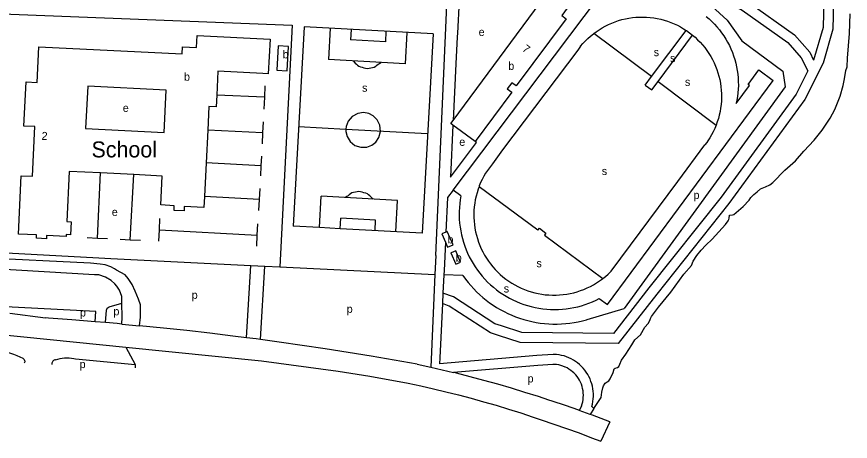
# Model space of a CAD drawing. Extents: x 161773 to 163836, y 384796 to 386521.
# Drawn here: x 162134.8 to 162551.5, y 384796.1 to 385008.2 of the extents above; entities that cross this region are included whole.
import ezdxf

# ---------------------------------------------------------------- set-up
doc = ezdxf.new("R2010")
doc.units = 0
for name, color, linetype in [('BLT_Basislijn', 7, 'Continuous'), ('BLT_Bebouwing', 7, 'Continuous'), ('BLT_Bebouwing_beschrifting', 7, 'Continuous'), ('BLT_Centroide', 7, 'Continuous'), ('BLT_Huisnummer', 7, 'Continuous'), ('BLT_Vlakafsluiter', 7, 'Continuous')]:
    doc.layers.add(name, color=color, linetype=linetype)

msp = doc.modelspace()

# ---------------------------------------------------------------- linework, layer by layer
at = {"layer": 'BLT_Basislijn'}
for p, q in [((162352.98, 384921.56), (162433.57, 385028.24)), ((162344.33, 384888.82), (162350.29, 385023.11)), ((162127.63, 385009.65), (162272.59, 385003.94)), ((162272.59, 385003.94), (162266.43, 384883.22)), ((162278.46, 385003.14), (162273.01, 384903.54)), ((162342.97, 384999.61), (162278.46, 385003.14)), ((162291.59, 385002.4), (162290.74, 384986.77)), ((162302.03, 385001.83), (162301.74, 384996.63)), ((162319.41, 385000.9), (162319.12, 384995.68)), ((162329.84, 385000.33), (162328.98, 384984.68)), ((162342.97, 384999.61), (162337.52, 384900.01)), ((162452.2, 384978.25), (162423.33, 384999.81)), ((162452.2, 384978.25), (162469.45, 385001.36)), ((162455.43, 384975.85), (162472.62, 384999.02)), ((162319.12, 384995.68), (162301.74, 384996.63)), ((162416.73, 384993.41), (162415.25, 384991.45)), ((162328.98, 384984.68), (162290.74, 384986.77)), ((162449.04, 384974.01), (162452.2, 384978.25)), ((162258.95, 384973.56), (162258.67, 384967.98)), ((162430.23, 384864.42), (162513.03, 384976.35)), ((162455.43, 384975.85), (162484.43, 384954.01)), ((162258.67, 384967.98), (162234.8, 384968.94)), ((162258.67, 384967.98), (162258.33, 384961.96)), ((162258, 384955.72), (162257.73, 384950.19)), ((162275.74, 384953.32), (162299.39, 384952.03)), ((162299.42, 384952.03), (162340.24, 384949.79)), ((162257.73, 384950.19), (162230.3, 384951.56)), ((162257.73, 384950.19), (162257.46, 384944.67)), ((162351.64, 384928.09), (162364.72, 384945.4)), ((162479.72, 384945.3), (162478.73, 384944.22)), ((162257.14, 384938.58), (162256.87, 384933.74)), ((162256.87, 384933.74), (162229.48, 384935.11)), ((162256.87, 384933.74), (162256.63, 384928.61)), ((162175.18, 384897.6), (162176.78, 384930.11)), ((162191.64, 384896.78), (162193.32, 384929.28)), ((162395.34, 384901.48), (162365.93, 384923.26)), ((162256.31, 384922.43), (162256.02, 384916.92)), ((162356.88, 384918.66), (162352.98, 384921.56)), ((162256.02, 384916.92), (162228.64, 384918.29)), ((162256.02, 384916.92), (162255.73, 384911.42)), ((162286.14, 384902.84), (162287, 384918.47)), ((162325.25, 384916.38), (162287, 384918.47)), ((162324.39, 384900.73), (162325.25, 384916.38)), ((162206.14, 384901.67), (162206.46, 384907.33)), ((162296.58, 384902.27), (162296.86, 384907.47)), ((162314.24, 384906.52), (162296.86, 384907.47)), ((162313.95, 384901.3), (162314.24, 384906.52)), ((162255.09, 384899.08), (162255.39, 384904.72)), ((162286.14, 384902.82), (162273.01, 384903.54)), ((162296.58, 384902.25), (162286.14, 384902.82)), ((162337.52, 384900.01), (162296.58, 384902.25)), ((162170.1, 384897.86), (162175.18, 384897.6)), ((162205.82, 384896.06), (162206.14, 384901.67)), ((162206.14, 384901.67), (162255.09, 384899.08)), ((162254.8, 384893.55), (162255.09, 384899.08)), ((162398.58, 384899.06), (162427.82, 384877.39)), ((162175.18, 384897.6), (162180.26, 384897.35)), ((162186.51, 384897.01), (162191.64, 384896.78)), ((162191.64, 384896.78), (162196.77, 384896.51)), ((162349.11, 384895.56), (162348.43, 384881.33)), ((162129.76, 384890.2), (162175.82, 384887.79)), ((162175.82, 384887.79), (162181.86, 384887.4)), ((162181.86, 384887.4), (162251.92, 384883.93)), ((162344.33, 384888.82), (162343.91, 384879.38)), ((162249.75, 384847.8), (162251.92, 384883.93)), ((162251.92, 384883.93), (162258.91, 384883.59)), ((162256.71, 384846.89), (162258.91, 384883.59)), ((162258.91, 384883.59), (162266.43, 384883.22)), ((162266.43, 384883.22), (162343.91, 384879.38)), ((162348.43, 384881.33), (162348.33, 384879.26)), ((162343.91, 384879.38), (162341.88, 384833.19)), ((162357.92, 384878.85), (162348.33, 384879.26)), ((162347.88, 384870.07), (162347.63, 384864.85)), ((162425.9, 384867.35), (162430.23, 384864.42)), ((162419.96, 384856.9), (162438.48, 384862.39)), ((162131.33, 384860.09), (162149.18, 384857.67)), ((162187.37, 384854.63), (162196.23, 384853.81)), ((162121.58, 384849.98), (162189.39, 384843.11)), ((162189.39, 384843.11), (162257.19, 384836.24)), ((162402.92, 384839.51), (162394.84, 384838.98)), ((162164.25, 384837.2), (162194.04, 384834.37)), ((162394.84, 384838.98), (162346.12, 384834.84)), ((162194.04, 384834.37), (162193.98, 384832.82)), ((162334.96, 384834.65), (162341.88, 384833.19)), ((162341.88, 384833.19), (162353.09, 384830.41)), ((162395.26, 384834), (162353.09, 384830.41)), ((162402.86, 384834.51), (162395.26, 384834)), ((162403.55, 384834.49), (162402.86, 384834.51)), ((162404.66, 384834.39), (162403.55, 384834.49)), ((162405.75, 384834.2), (162404.66, 384834.39)), ((162406.83, 384833.94), (162405.75, 384834.2)), ((162407.89, 384833.6), (162406.83, 384833.94)), ((162408.92, 384833.19), (162407.89, 384833.6)), ((162409.18, 384833.06), (162408.92, 384833.19)), ((162409.92, 384832.7), (162409.18, 384833.06)), ((162410.88, 384832.15), (162409.92, 384832.7)), ((162411.8, 384831.52), (162410.88, 384832.15)), ((162412.67, 384830.83), (162411.8, 384831.52)), ((162413.35, 384830.21), (162412.67, 384830.83)), ((162413.49, 384830.08), (162413.35, 384830.21)), ((162414.25, 384829.27), (162413.49, 384830.08)), ((162414.95, 384828.41), (162414.25, 384829.27)), ((162415.59, 384827.5), (162414.95, 384828.41)), ((162416.17, 384826.55), (162415.59, 384827.5)), ((162416.67, 384825.56), (162416.17, 384826.55)), ((162417.1, 384824.54), (162416.67, 384825.56)), ((162417.45, 384823.48), (162417.1, 384824.54)), ((162417.73, 384822.41), (162417.45, 384823.48)), ((162417.93, 384821.32), (162417.73, 384822.41)), ((162418.05, 384820.21), (162417.93, 384821.32)), ((162418.09, 384819.1), (162418.05, 384820.21)), ((162418.05, 384817.99), (162418.09, 384819.1)), ((162400.88, 384816.7), (162395.65, 384818.42)), ((162417.11, 384813.66), (162417.46, 384814.72)), ((162417.46, 384814.72), (162417.74, 384815.79)), ((162417.74, 384815.79), (162417.94, 384816.89)), ((162417.94, 384816.89), (162418.05, 384817.99)), ((162417.11, 384813.66), (162416.06, 384811.49)), ((162421.4, 384809.54), (162416.06, 384811.49)), ((162423.38, 384812.52), (162421.4, 384809.54)), ((162423.38, 384812.52), (162422.3, 384813.46))]:
    msp.add_line(p, q, dxfattribs=at)
for points in [[(162476.38, 385289.29), (162476.38, 385288.22), (162473.96, 385281.22), (162469.8, 385271.36), (162467.36, 385258.84), (162467.51, 385237.64), (162465.23, 385212.71), (162462.68, 385195.39), (162456.08, 385171.38), (162457.7, 385163.84), (162457.2, 385135), (162458.54, 385119.32), (162456.48, 385110.2), (162456.48, 385096.72), (162454.29, 385084.46), (162450.39, 385074.04), (162451.72, 385065.6), (162451.5, 385042.47), (162453.19, 385035.6), (162476.23, 385023.96), (162497.45, 385011.5), (162520.3, 384995.35), (162527.02, 384987.62), (162530.36, 384981.09)], [(162544.02, 385050.84), (162542.85, 385001.98), (162537.94, 384984.98), (162528.71, 384966.83), (162490.86, 384914.94), (162454.78, 384869.59), (162435.5, 384844.98), (162386.47, 384845.39), (162375.61, 384848.97), (162371.68, 384850.28), (162350.96, 384863.66), (162347.63, 384864.85)], [(162435.86, 385038.88), (162437.15, 385038.58), (162457.5, 385023.54), (162467.39, 385021.3), (162470.35, 385020.28), (162476.08, 385017.34), (162482.25, 385013.4), (162489.97, 385006.43), (162497.28, 384996.17), (162517.8, 384980.91), (162518.99, 384973.08), (162438.48, 384862.39)], [(162538.56, 385031.43), (162537.87, 385002.75), (162533.19, 384986.54)], [(162355.98, 385016.34), (162355.14, 385000), (162355.04, 384998.07)], [(162500.17, 385015.71), (162523.68, 384999.09), (162531.2, 384990.44), (162533.19, 384986.54)], [(162423.33, 384999.81), (162424.5, 385000.69), (162425.98, 385001.69), (162427.49, 385002.62), (162429.05, 385003.48), (162430.65, 385004.27), (162432.28, 385004.99), (162433.94, 385005.64), (162435.62, 385006.21), (162437.34, 385006.7), (162439.07, 385007.12), (162440.82, 385007.45), (162442.58, 385007.71), (162444.35, 385007.89), (162446.13, 385007.99), (162447.91, 385008.01), (162449.69, 385007.95), (162451.46, 385007.82), (162453.23, 385007.6), (162454.99, 385007.3), (162456.73, 385006.92), (162458.45, 385006.47), (162460.15, 385005.93), (162461.82, 385005.33), (162463.47, 385004.65), (162465.08, 385003.89), (162466.66, 385003.06), (162468.2, 385002.17), (162469.45, 385001.36)], [(162423.38, 384812.52), (162426.9, 384817.9), (162427.27, 384820.6), (162427.82, 384822.73), (162428.17, 384823.81), (162428.99, 384825.04), (162429.9, 384825.78), (162430.74, 384826.22), (162431.5, 384827.34), (162433.02, 384830.52), (162433.44, 384832.25), (162433.93, 384832.68), (162435.21, 384832.94), (162435.84, 384833.44), (162436.34, 384834.57), (162437.14, 384836.62), (162439.28, 384839.63), (162442.23, 384844.25), (162443.88, 384846.83), (162446.59, 384849.31), (162448.87, 384853.07), (162450.43, 384854.86), (162451.32, 384856.34), (162451.62, 384857.39), (162452.15, 384858.38), (162455.71, 384863.05), (162461.76, 384870.49), (162468.32, 384879.5), (162472.16, 384883.85), (162472.97, 384886.13), (162474.88, 384888.85), (162476.93, 384891.59), (162479.24, 384894.13), (162482.39, 384897.02), (162489.13, 384904.38), (162490.5, 384906.15), (162490.85, 384906.8), (162490.93, 384907.48), (162491.13, 384908.97), (162492.56, 384909.27), (162493.27, 384909.36), (162497.95, 384913.35), (162500.9, 384916.46), (162501.85, 384917.82), (162503.25, 384919.31), (162504.95, 384920.67), (162506.65, 384922.11), (162509.05, 384923.13), (162511.21, 384924.27), (162512.77, 384925.29), (162518.86, 384931.46), (162524.14, 384936.25), (162528.25, 384941.03), (162533.4, 384946.54), (162537.42, 384951.57), (162541.4, 384957.52), (162543.74, 384961.82), (162546.43, 384968.47), (162547.94, 384973.75), (162548.63, 384977.13), (162549.29, 384981.26), (162549.93, 384983.06), (162550.09, 384987.53), (162551.03, 384999.74), (162551.52, 385009.68)], [(162479.49, 385008.28), (162480.92, 385007.07), (162482.29, 385005.79), (162483.6, 385004.46), (162484.86, 385003.08), (162486.05, 385001.64), (162487.18, 385000.15), (162488.25, 384998.61), (162489.25, 384997.03), (162490.18, 384995.41), (162491.05, 384993.75), (162491.84, 384992.06), (162492.55, 384990.33), (162493.2, 384988.58), (162493.76, 384986.79), (162494.26, 384984.99), (162494.67, 384983.17), (162495, 384981.33), (162495.26, 384979.47), (162495.43, 384977.61), (162495.53, 384975.74), (162495.55, 384973.87), (162495.48, 384972.01), (162495.34, 384970.14), (162495.12, 384968.28), (162494.81, 384966.44), (162494.48, 384964.8)], [(162355.04, 384998.07), (162354.35, 384984.68)], [(162416.73, 384993.41), (162417.88, 384994.76), (162419.1, 384996.06), (162420.37, 384997.31), (162421.7, 384998.5), (162423.07, 384999.62), (162423.33, 384999.81)], [(162469.45, 385001.36), (162469.7, 385001.2), (162471.15, 385000.17), (162472.62, 384999.02)], [(162472.62, 384999.02), (162473.91, 384997.92), (162475.21, 384996.7), (162476.45, 384995.43), (162477.64, 384994.1), (162478.76, 384992.72), (162479.82, 384991.29), (162480.82, 384989.81), (162481.75, 384988.29), (162482.61, 384986.73), (162483.4, 384985.14), (162484.12, 384983.51), (162484.76, 384981.85), (162485.33, 384980.16), (162485.82, 384978.45), (162486.23, 384976.72), (162486.57, 384974.97), (162486.83, 384973.2), (162487, 384971.43), (162487.1, 384969.65), (162487.12, 384967.87), (162487.06, 384966.09), (162486.92, 384964.32), (162486.7, 384962.55), (162486.39, 384960.8), (162486.02, 384959.05), (162485.56, 384957.33), (162485.02, 384955.63), (162484.43, 384954.01)], [(162415.25, 384991.45), (162377.7, 384941.63), (162372.65, 384934.69), (162369.24, 384930.05)], [(162302.95, 384986.08), (162304.07, 384985.01), (162304.65, 384984.46), (162305.22, 384983.92), (162305.86, 384983.44), (162306.71, 384983.18), (162307.56, 384982.92), (162308.4, 384982.66), (162309.25, 384982.4), (162310.11, 384982.35), (162310.98, 384982.52), (162311.84, 384982.69), (162312.71, 384982.85), (162313.58, 384983.02), (162314.27, 384983.42), (162314.9, 384983.9), (162315.53, 384984.38), (162316.16, 384984.86), (162316.79, 384985.35)], [(162530.36, 384981.09), (162524.43, 384969.45), (162486.88, 384917.97), (162450.86, 384872.69), (162433.08, 384850), (162387.29, 384850.38), (162377.18, 384853.72), (162373.87, 384854.82), (162353.19, 384868.17), (162347.88, 384870.07)], [(162354.35, 384984.68), (162352.99, 384956.33)], [(162494.48, 384964.8), (162501.05, 384973.76), (162500.45, 384974.32), (162505.87, 384981.63), (162513.03, 384976.35)], [(162449.04, 384974.01), (162452.27, 384971.59), (162455.43, 384975.85)], [(162299.34, 384950.76), (162299.95, 384948.28), (162301.47, 384945.83), (162303.9, 384943.91), (162306.88, 384942.95), (162309.85, 384943.08), (162312.34, 384944.05), (162314.29, 384945.58), (162315.86, 384947.88), (162316.65, 384950.82), (162316.35, 384953.95), (162315.02, 384956.68), (162313.05, 384958.64), (162310.86, 384959.78), (162308.23, 384960.27), (162305.29, 384959.84), (162302.53, 384958.34), (162300.51, 384956), (162299.47, 384953.31), (162299.41, 384952.05)], [(162299.4, 384952.03), (162299.34, 384950.76)], [(162352.88, 384953.98), (162351.64, 384928.09)], [(162484.43, 384954.01), (162483.73, 384952.32), (162482.97, 384950.7), (162482.15, 384949.13), (162481.25, 384947.59), (162480.28, 384946.1), (162479.72, 384945.3)], [(162364.72, 384945.4), (162364.06, 384945.88)], [(162432.04, 384881.12), (162465.36, 384925.91), (162478.73, 384944.22)], [(162369.24, 384930.05), (162368.34, 384928.5), (162367.51, 384926.92), (162366.75, 384925.29), (162366.06, 384923.64), (162365.93, 384923.26)], [(162365.93, 384923.26), (162365.45, 384921.96), (162364.92, 384920.25), (162364.46, 384918.52), (162364.08, 384916.77), (162363.78, 384915.01), (162363.56, 384913.23), (162363.41, 384911.44), (162363.35, 384909.66), (162363.37, 384907.86), (162363.46, 384906.08), (162363.64, 384904.3), (162363.9, 384902.53), (162364.23, 384900.77), (162364.65, 384899.03), (162365.14, 384897.3), (162365.7, 384895.61), (162366.34, 384893.93), (162367.06, 384892.29), (162367.85, 384890.69), (162368.71, 384889.12), (162369.64, 384887.59), (162370.64, 384886.1), (162371.7, 384884.66), (162372.82, 384883.27), (162374.01, 384881.93), (162375.25, 384880.64), (162376.55, 384879.41), (162377.91, 384878.24), (162379.32, 384877.13), (162380.77, 384876.09), (162382.27, 384875.11), (162383.81, 384874.2), (162385.39, 384873.36), (162387.01, 384872.59), (162388.65, 384871.9), (162390.33, 384871.27), (162392.04, 384870.73), (162393.77, 384870.26), (162395.51, 384869.87), (162397.27, 384869.55), (162399.05, 384869.32), (162400.83, 384869.16), (162402.62, 384869.09), (162404.41, 384869.09), (162406.2, 384869.18), (162407.98, 384869.34), (162409.76, 384869.59), (162411.52, 384869.91), (162413.26, 384870.31), (162414.98, 384870.79), (162416.69, 384871.35), (162418.36, 384871.98), (162420.01, 384872.68), (162421.62, 384873.46), (162423.19, 384874.31), (162424.73, 384875.23), (162426.22, 384876.22), (162427.67, 384877.27), (162427.82, 384877.39)], [(162313.05, 384917.05), (162312.48, 384917.59), (162311.91, 384918.14), (162311.33, 384918.69), (162310.76, 384919.23), (162310.12, 384919.71), (162309.27, 384919.97), (162308.43, 384920.23), (162307.58, 384920.49), (162306.73, 384920.75), (162305.88, 384920.8), (162305.01, 384920.63), (162304.14, 384920.47), (162303.27, 384920.3), (162302.4, 384920.13), (162301.71, 384919.73), (162301.08, 384919.25), (162300.45, 384918.77), (162299.82, 384918.29), (162299.21, 384917.82)], [(162352.98, 384921.56), (162350.18, 384917.86), (162349.35, 384900.61)], [(162356.88, 384918.66), (162356.54, 384916.74), (162356.29, 384914.8), (162356.12, 384912.85), (162356.03, 384910.9), (162356.01, 384908.95), (162356.08, 384906.99), (162356.23, 384905.05), (162356.45, 384903.11), (162356.76, 384901.18), (162357.14, 384899.26), (162357.61, 384897.36), (162358.15, 384895.49), (162358.76, 384893.63), (162359.45, 384891.8), (162360.22, 384890.01), (162361.06, 384888.24), (162361.97, 384886.51), (162362.95, 384884.82), (162364, 384883.17), (162365.11, 384881.57), (162366.29, 384880.01), (162367.53, 384878.51), (162368.84, 384877.05), (162370.2, 384875.65), (162371.62, 384874.3), (162373.09, 384873.02), (162374.61, 384871.8), (162376.18, 384870.64), (162377.8, 384869.54), (162379.46, 384868.51), (162381.17, 384867.55), (162382.91, 384866.67), (162384.68, 384865.85), (162386.49, 384865.11), (162388.32, 384864.44), (162390.19, 384863.85), (162392.07, 384863.33), (162393.97, 384862.89), (162395.89, 384862.53), (162397.83, 384862.25), (162399.77, 384862.05), (162401.72, 384861.93), (162403.67, 384861.89), (162405.63, 384861.92), (162407.58, 384862.04), (162409.52, 384862.24), (162411.46, 384862.51), (162413.38, 384862.87), (162415.28, 384863.3), (162417.17, 384863.82), (162419.03, 384864.41), (162420.87, 384865.07), (162422.68, 384865.81), (162424.45, 384866.62), (162425.9, 384867.35)], [(162395.34, 384901.48), (162396.15, 384902.46), (162399.39, 384900.04), (162398.58, 384899.06)], [(162196.23, 384853.81), (162196.64, 384858.12), (162196.64, 384864.18), (162195.73, 384867.06), (162194.07, 384871.15), (162192.55, 384874.33), (162190.59, 384877.36), (162189.07, 384879.18), (162184.68, 384881.6), (162183.72, 384882.24), (162181.84, 384883.18), (162179.08, 384884.18), (162176.51, 384884.63), (162171.81, 384885.08), (162117.06, 384887.65)], [(162187.46, 384865.02), (162187.41, 384868.42), (162186.2, 384871.6), (162184.83, 384873.57), (162183.93, 384874.78), (162182.1, 384876.48), (162179.23, 384878.12), (162175.9, 384879.18), (162173.78, 384879.18), (162123.17, 384882.28)], [(162427.82, 384877.39), (162429.07, 384878.39), (162430.42, 384879.56), (162431.71, 384880.8), (162432.04, 384881.12)], [(162348.33, 384879.26), (162347.88, 384870.07)], [(162357.92, 384878.85), (162359.16, 384877.13), (162360.46, 384875.46), (162361.83, 384873.83), (162363.26, 384872.26), (162364.74, 384870.75), (162366.28, 384869.29), (162367.87, 384867.89), (162369.52, 384866.56), (162371.21, 384865.28), (162372.95, 384864.07), (162374.74, 384862.93), (162376.57, 384861.86), (162378.43, 384860.85), (162380.34, 384859.92), (162382.27, 384859.05), (162384.24, 384858.27), (162386.24, 384857.55), (162388.26, 384856.92), (162390.31, 384856.36), (162392.37, 384855.87), (162394.45, 384855.47), (162396.55, 384855.14), (162398.65, 384854.9), (162400.77, 384854.73), (162402.89, 384854.64), (162405.01, 384854.64), (162407.12, 384854.71), (162409.24, 384854.86), (162411.35, 384855.09), (162413.44, 384855.41), (162415.53, 384855.8), (162417.6, 384856.27), (162419.64, 384856.81), (162419.96, 384856.9)], [(162179.26, 384855.35), (162179.7, 384861.53), (162180.14, 384862.62), (162181.14, 384863.21), (162187.46, 384865.02)], [(162187.37, 384854.63), (162187.56, 384858.12), (162187.46, 384865.02)], [(162347.63, 384864.85), (162346.33, 384837.77), (162346.12, 384834.84)], [(162174.03, 384855.8), (162174.36, 384860.94), (162125.85, 384863.44)], [(162174.03, 384855.8), (162162.35, 384856.73), (162150.75, 384857.57), (162149.18, 384857.67)], [(162179.26, 384855.35), (162174.03, 384855.8)], [(162187.37, 384854.63), (162185.09, 384854.85), (162179.26, 384855.35)], [(162249.75, 384847.8), (162242.94, 384848.67), (162231.39, 384850.06), (162219.82, 384851.38), (162208.25, 384852.61), (162196.23, 384853.81)], [(162256.71, 384846.89), (162254.48, 384847.19), (162249.75, 384847.8)], [(162334.96, 384834.65), (162323.5, 384836.68), (162312.03, 384838.63), (162300.54, 384840.5), (162289.04, 384842.29), (162277.53, 384844), (162266.01, 384845.64), (162256.71, 384846.89)], [(162125.15, 384841.37), (162126.8, 384841.17), (162128.45, 384840.88), (162130.08, 384840.52), (162131.69, 384840.08), (162133.27, 384839.56), (162134.84, 384838.97), (162136.37, 384838.3), (162137.86, 384837.56), (162138.1, 384837.43)], [(162422.3, 384813.46), (162422.62, 384814.7), (162422.85, 384815.95), (162423.01, 384817.22), (162423.09, 384818.5), (162423.08, 384819.78), (162423, 384821.05), (162422.84, 384822.32), (162422.59, 384823.58), (162422.27, 384824.81), (162421.88, 384826.03), (162421.4, 384827.22), (162420.86, 384828.37), (162420.24, 384829.49), (162419.56, 384830.57), (162418.81, 384831.61), (162417.99, 384832.59), (162417.12, 384833.52), (162416.19, 384834.4), (162415.2, 384835.22), (162414.17, 384835.97), (162413.09, 384836.65), (162411.97, 384837.27), (162410.82, 384837.82), (162409.63, 384838.29), (162408.41, 384838.69), (162407.18, 384839.01), (162405.92, 384839.25), (162404.65, 384839.42), (162403.38, 384839.5), (162402.92, 384839.51)], [(162138.1, 384837.43), (162138.39, 384837.18), (162138.62, 384836.87), (162138.78, 384836.52), (162138.87, 384836.15), (162138.87, 384835.76), (162138.8, 384835.39), (162138.65, 384835.03)], [(162154.27, 384836.8), (162153.88, 384836.74), (162153.51, 384836.6), (162153.17, 384836.39), (162152.89, 384836.11), (162152.66, 384835.78), (162152.5, 384835.42), (162152.42, 384835.03), (162152.42, 384834.63), (162152.45, 384834.48)], [(162154.27, 384836.8), (162155.37, 384837.16), (162156.49, 384837.43), (162157.63, 384837.63), (162158.78, 384837.74), (162159.93, 384837.78), (162161.09, 384837.74), (162162.24, 384837.62), (162163.37, 384837.42), (162164.25, 384837.2)], [(162257.19, 384836.24), (162295.52, 384831.19), (162311.34, 384828.58)], [(162311.34, 384828.58), (162317.73, 384827.48), (162324.1, 384826.31), (162330.45, 384825.05), (162336.79, 384823.71), (162343.11, 384822.3), (162349.41, 384820.81), (162355.7, 384819.24), (162361.96, 384817.59), (162368.21, 384815.87), (162374.43, 384814.07), (162380.63, 384812.19), (162386.8, 384810.24), (162392.95, 384808.21), (162396.96, 384806.84)], [(162395.65, 384818.42), (162388.89, 384820.53), (162382.08, 384822.59), (162375.25, 384824.57), (162368.39, 384826.47), (162361.52, 384828.29), (162354.62, 384830.04), (162353.09, 384830.41)], [(162416.06, 384811.49), (162415.89, 384811.55), (162409.18, 384813.91), (162402.44, 384816.19), (162400.88, 384816.7)], [(162396.96, 384806.84), (162403.31, 384804.71), (162409.63, 384802.51), (162415.93, 384800.24), (162422.2, 384797.89), (162426.86, 384796.07)], [(162431.25, 384805.82), (162429.23, 384806.61), (162422.57, 384809.12), (162421.4, 384809.54)]]:
    msp.add_lwpolyline(points, dxfattribs=at)
at = {"layer": 'BLT_Bebouwing'}
for p, q in [((162145.05, 384975.32), (162145.98, 384993.18)), ((162234.8, 384968.94), (162234.5, 384963.22)), ((162230.3, 384951.56), (162229.48, 384935.11)), ((162229.48, 384935.11), (162228.64, 384918.29)), ((162176.78, 384930.11), (162161.07, 384930.91)), ((162193.32, 384929.28), (162176.78, 384930.11)), ((162349.35, 384900.61), (162347.31, 384899.71)), ((162347.31, 384899.71), (162349.11, 384895.56))]:
    msp.add_line(p, q, dxfattribs=at)
for points in [[(162422.97, 385025.41), (162413.49, 385012.66), (162411.33, 385014.27), (162407.26, 385008.78), (162409.42, 385007.18), (162384.52, 384973.56), (162382.37, 384975.17), (162380.08, 384972.07), (162382.25, 384970.47), (162364.06, 384945.88)], [(162352.99, 384956.33), (162396.48, 385015.04)], [(162145.98, 384993.18), (162217.48, 384989.7), (162217.65, 384993.13), (162224.72, 384992.76), (162225.04, 384998.86), (162261.49, 384996.95), (162260.61, 384979.68)], [(162264.91, 384981.42), (162270.04, 384981.14), (162270.65, 384993.36), (162265.53, 384993.64), (162264.91, 384981.42)], [(162257.93, 384979.82), (162235.44, 384980.99), (162234.8, 384968.94)], [(162260.61, 384979.68), (162257.93, 384979.82)], [(162159.52, 384898.43), (162149.81, 384898.9), (162149.73, 384897.25), (162144.68, 384897.49), (162144.76, 384899.17), (162135.68, 384899.62), (162137.11, 384928.73), (162142.68, 384928.45), (162143.91, 384953.26), (162138.44, 384953.53), (162139.53, 384975.59), (162145.05, 384975.32)], [(162234.5, 384963.22), (162230.89, 384963.38), (162230.3, 384951.56)], [(162352.88, 384953.98), (162351.82, 384954.75), (162352.99, 384956.33)], [(162364.06, 384945.88), (162352.88, 384953.98)], [(162161.07, 384930.91), (162159.88, 384905.83), (162162.13, 384905.71), (162161.8, 384899.21), (162159.58, 384899.33), (162159.52, 384898.43)], [(162228.64, 384918.29), (162228.38, 384912.91), (162218.62, 384913.42), (162218.51, 384911.19), (162213.51, 384911.43), (162213.56, 384913.77), (162206.83, 384914.16), (162207.55, 384928.56), (162193.32, 384929.28)], [(162349.11, 384895.56), (162350.23, 384892.99), (162353, 384894.2), (162350.05, 384900.92), (162349.35, 384900.61)], [(162352.02, 384890.21), (162351.9, 384890.16), (162354.33, 384884.52), (162356.68, 384885.53), (162354.26, 384891.17), (162352.02, 384890.21)]]:
    msp.add_lwpolyline(points, dxfattribs=at)
msp.add_lwpolyline([(162170.35, 384973.49), (162169.29, 384952.28), (162208.49, 384950.32), (162209.55, 384971.54)], close=True, dxfattribs=at)
at = {"layer": 'BLT_Vlakafsluiter'}
for p, q in [((162189.39, 384843.11), (162194.04, 384834.37)), ((162431.25, 384805.82), (162426.86, 384796.07))]:
    msp.add_line(p, q, dxfattribs=at)

# ---------------------------------------------------------------- texts
at = {"layer": 'BLT_Bebouwing_beschrifting'}
msp.add_text('School', height=8, dxfattribs=at).set_placement((162172.24, 384937.88))
at = {"layer": 'BLT_Centroide'}
for s, p in [('e', (162365.75, 384998.55)), ('b', (162267.78, 384987.38)), ('s', (162453.25, 384988.46)), ('b', (162380.58, 384981.61)), ('s', (162461.41, 384985.49)), ('b', (162218.48, 384976.19)), ('s', (162307.46, 384970.69)), ('s', (162468.84, 384973.61)), ('e', (162187.88, 384960.61)), ('e', (162356.06, 384943.67)), ('s', (162427.28, 384929.07)), ('p', (162473.15, 384917.12)), ('e', (162182.38, 384908.63)), ('b', (162350.16, 384894.92)), ('b', (162354.3, 384885.84)), ('s', (162394.63, 384883.03)), ('s', (162378.31, 384870.41)), ('p', (162222.33, 384867.2)), ('p', (162166.48, 384858.42)), ('p', (162183.19, 384859.01)), ('p', (162299.81, 384860.2)), ('p', (162166.31, 384832.64)), ('p', (162390.2, 384825.46))]:
    msp.add_text(s, height=4, dxfattribs=at).set_placement(p)
at = {"layer": 'BLT_Huisnummer'}
for s, rotation, p in [('7', 323.3395, (162387.16, 384991.37)), ('2', 356.987, (162147.19, 384946.69))]:
    msp.add_text(s, height=4, rotation=rotation, dxfattribs=at).set_placement(p)

doc.saveas('drawing.dxf')
